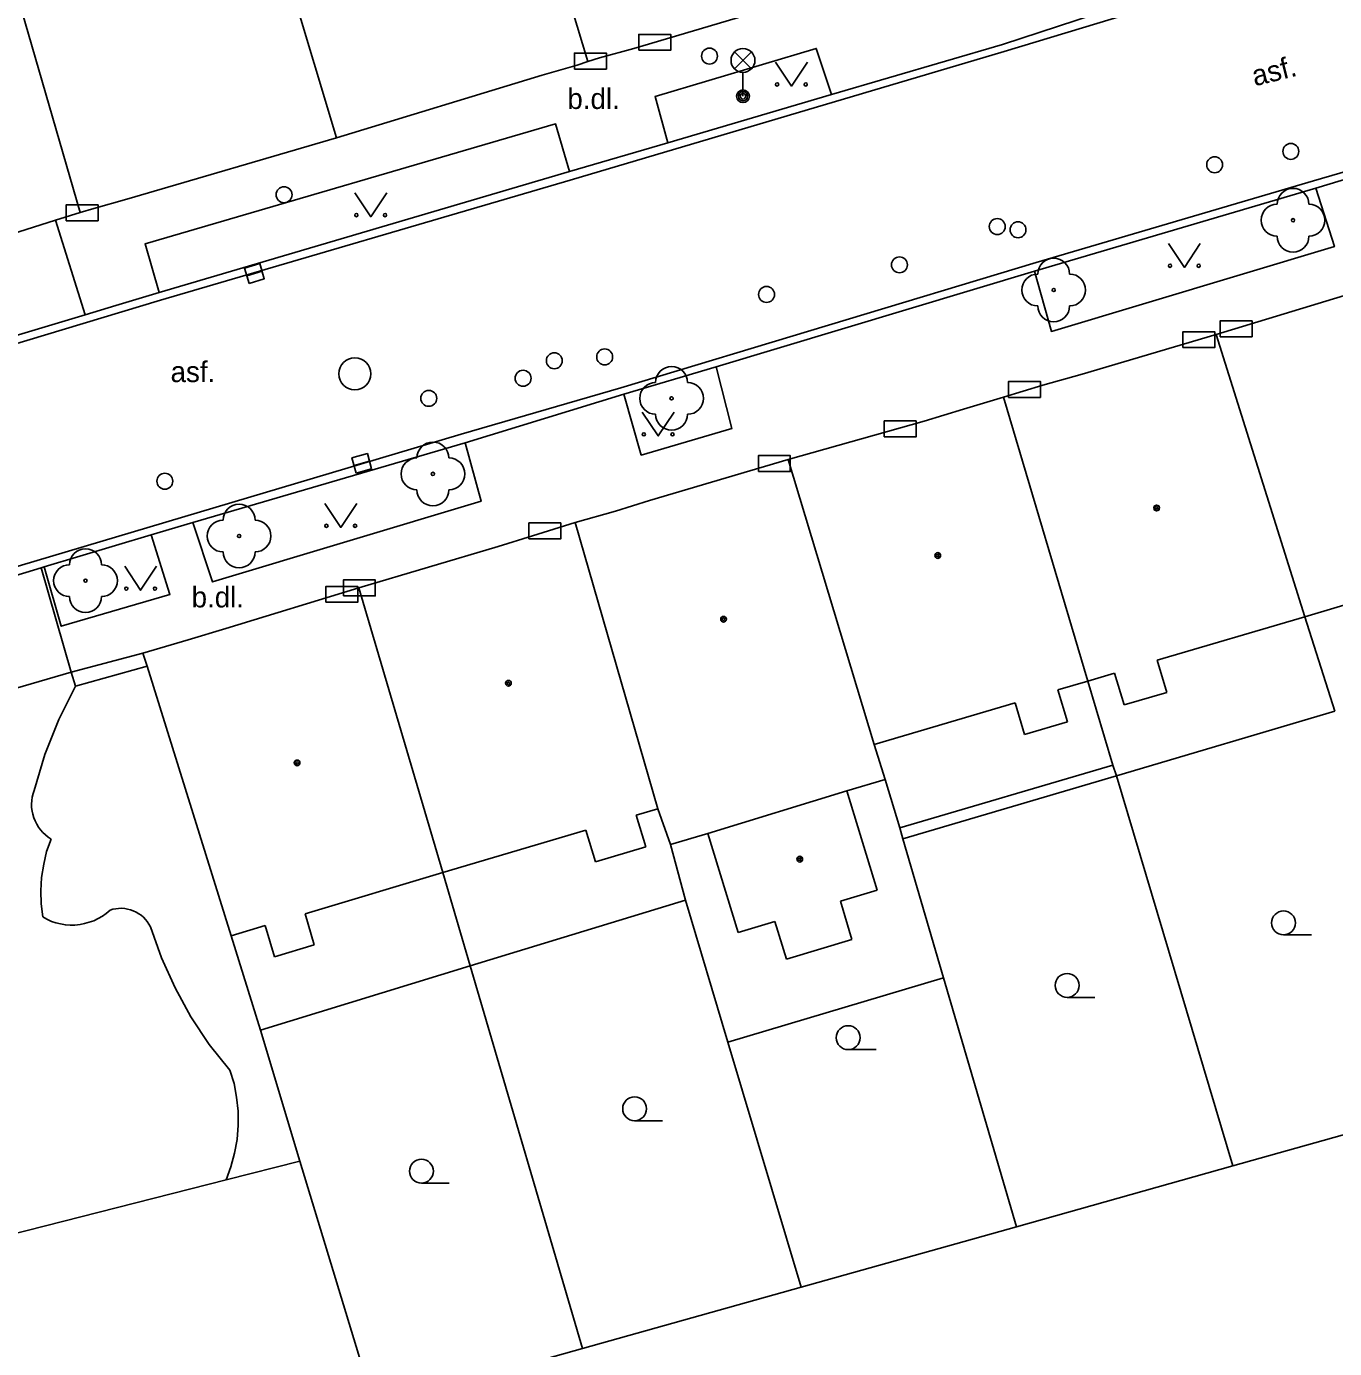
# Model space of a CAD drawing. Extents: x -596229 to -595156, y -1161237 to -1159376.
# Drawn here: x -595625.23 to -595584.19, y -1160657.41 to -1160615.93 of the extents above; entities that cross this region are included whole.
import ezdxf

# ---------------------------------------------------------------- set-up
doc = ezdxf.new("R2010")
doc.units = 0
for name, color, linetype in [('DOP - kresba z DSPS bez souradnic', 7, 'Continuous'), ('DOP - rozhrani ploch obecne', 7, 'Continuous'), ('Level 22', 7, 'Continuous'), ('Level 24', 7, 'Continuous'), ('Level 27', 7, 'Continuous'), ('Level 28', 7, 'Continuous'), ('Level 31', 7, 'Continuous'), ('Level 33', 7, 'Continuous'), ('Level 36', 7, 'Continuous'), ('Level 39', 7, 'Continuous'), ('Specificka linie pasportu komunikaci', 7, 'Continuous'), ('TM - budovy zdene_ betonove - VP', 7, 'Continuous'), ('TM - chodniky - VP', 7, 'Continuous'), ('TM - komunikace - VP', 7, 'Continuous'), ('TM - letecke snimky - pomocna linie', 7, 'Continuous'), ('TM - plot dreveny - VP', 7, 'Continuous'), ('TM - podezdivka plotu - VP', 7, 'Continuous'), ('TM - popis povrchu', 7, 'Continuous'), ('TM - rozhrani ploch obecne - VP', 7, 'Continuous'), ('TM - vjezd na pozemek', 7, 'Continuous'), ('TM - vstup do budovy - zdene_ betonove', 7, 'Continuous')]:
    doc.layers.add(name, color=color, linetype=linetype)

msp = doc.modelspace()

# ---------------------------------------------------------------- linework, layer by layer
at = {"layer": 'DOP - kresba z DSPS bez souradnic'}
msp.add_lwpolyline([(-595591.14, -1160639.11), (-595597.83, -1160641.08)], dxfattribs=at)
at = {"layer": 'DOP - rozhrani ploch obecne'}
for points in [[(-595584.18, -1160637.41), (-595585.12, -1160634.45)], [(-595591.14, -1160639.11), (-595591.93, -1160636.47)], [(-595584.18, -1160637.41), (-595591.03, -1160639.44)], [(-595591.03, -1160639.44), (-595591.14, -1160639.11)], [(-595598.29, -1160639.56), (-595597.83, -1160641.08)], [(-595597.73, -1160641.42), (-595591.03, -1160639.44)], [(-595587.38, -1160651.68), (-595591.03, -1160639.44)], [(-595597.83, -1160641.08), (-595597.73, -1160641.42)], [(-595596.46, -1160645.78), (-595597.73, -1160641.42)], [(-595604.55, -1160643.35), (-595605.02, -1160641.6)], [(-595611.31, -1160645.41), (-595612.17, -1160642.48)], [(-595604.55, -1160643.35), (-595611.31, -1160645.41)], [(-595603.22, -1160647.8), (-595604.55, -1160643.35)], [(-595618.81, -1160644.46), (-595617.89, -1160647.42)], [(-595611.31, -1160645.41), (-595617.89, -1160647.42)], [(-595607.79, -1160657.41), (-595611.31, -1160645.41)], [(-595594.17, -1160653.6), (-595596.46, -1160645.78)], [(-595617.89, -1160647.42), (-595616.65, -1160651.53)], [(-595600.92, -1160655.49), (-595603.22, -1160647.8)], [(-595587.38, -1160651.68), (-595580.52, -1160649.76)], [(-595616.65, -1160651.53), (-595614.31, -1160659.24)], [(-595594.17, -1160653.6), (-595587.38, -1160651.68)], [(-595600.92, -1160655.49), (-595594.17, -1160653.6)], [(-595607.79, -1160657.41), (-595600.92, -1160655.49)], [(-595614.31, -1160659.24), (-595607.79, -1160657.41)]]:
    msp.add_lwpolyline(points, dxfattribs=at)
at = {"layer": 'Level 22'}
for centre in [(-595585.49, -1160622.01), (-595593, -1160624.2), (-595604.99, -1160627.6), (-595612.48, -1160629.97), (-595618.56, -1160631.92), (-595623.38, -1160633.32)]:
    msp.add_circle(centre, 0.05, dxfattribs=at)
for centre, start, end in [((-595585.49, -1160621.51), 0, 180), ((-595585.99, -1160622.01), 90, 270), ((-595584.99, -1160622.01), 270, 90), ((-595585.49, -1160622.51), 180, 0), ((-595593, -1160623.7), 0, 180), ((-595593.5, -1160624.2), 90, 270), ((-595592.5, -1160624.2), 270, 90), ((-595593, -1160624.7), 180, 0), ((-595604.99, -1160627.1), 0, 180), ((-595605.49, -1160627.6), 90, 270), ((-595604.49, -1160627.6), 270, 90), ((-595604.99, -1160628.1), 180, 0), ((-595612.48, -1160629.47), 0, 180), ((-595612.98, -1160629.97), 90, 270), ((-595611.98, -1160629.97), 270, 90), ((-595612.48, -1160630.47), 180, 0), ((-595618.56, -1160631.42), 0, 180), ((-595619.06, -1160631.92), 90, 270), ((-595618.06, -1160631.92), 270, 90), ((-595623.38, -1160632.82), 0, 180), ((-595618.56, -1160632.42), 180, 0), ((-595623.88, -1160633.32), 90, 270), ((-595622.88, -1160633.32), 270, 90), ((-595623.38, -1160633.82), 180, 0)]:
    msp.add_arc(centre, 0.5, start, end, dxfattribs=at)
at = {"layer": 'Level 24'}
for points in [[(-595606.018, -1160616.679), (-595605.018, -1160616.679), (-595605.018, -1160616.179), (-595606.018, -1160616.179)], [(-595608.037, -1160617.268), (-595607.037, -1160617.268), (-595607.037, -1160616.768), (-595608.037, -1160616.768)], [(-595623.987, -1160622.028), (-595622.987, -1160622.028), (-595622.987, -1160621.528), (-595623.987, -1160621.528)], [(-595587.778, -1160625.669), (-595586.778, -1160625.669), (-595586.778, -1160625.169), (-595587.778, -1160625.169)], [(-595588.948, -1160626.009), (-595587.948, -1160626.009), (-595587.948, -1160625.509), (-595588.948, -1160625.509)], [(-595594.417, -1160627.568), (-595593.417, -1160627.568), (-595593.417, -1160627.068), (-595594.417, -1160627.068)], [(-595598.318, -1160628.809), (-595597.318, -1160628.809), (-595597.318, -1160628.309), (-595598.318, -1160628.309)], [(-595602.267, -1160629.898), (-595601.267, -1160629.898), (-595601.267, -1160629.398), (-595602.267, -1160629.398)], [(-595609.468, -1160632.009), (-595608.468, -1160632.009), (-595608.468, -1160631.509), (-595609.468, -1160631.509)], [(-595615.838, -1160633.999), (-595614.838, -1160633.999), (-595614.838, -1160633.499), (-595615.838, -1160633.499)], [(-595615.287, -1160633.798), (-595614.287, -1160633.798), (-595614.287, -1160633.298), (-595615.287, -1160633.298)]]:
    msp.add_lwpolyline(points, close=True, dxfattribs=at)
at = {"layer": 'Level 27'}
for p, q in [((-595618.319, -1160623.752), (-595617.841, -1160623.608)), ((-595614.951, -1160629.707), (-595614.469, -1160629.573))]:
    msp.add_line(p, q, dxfattribs=at)
for points in [[(-595618.247, -1160623.991), (-595617.769, -1160623.847), (-595617.913, -1160623.369), (-595618.391, -1160623.513)], [(-595614.884, -1160629.948), (-595614.402, -1160629.814), (-595614.536, -1160629.332), (-595615.018, -1160629.466)]]:
    msp.add_lwpolyline(points, close=True, dxfattribs=at)
msp.add_circle((-595614.93, -1160626.83), 0.5, dxfattribs=at)
at = {"layer": 'Level 28'}
for centre in [(-595603.8, -1160616.86), (-595585.56, -1160619.85), (-595587.95, -1160620.27), (-595594.77, -1160622.21), (-595594.12, -1160622.31), (-595597.84, -1160623.41), (-595602.01, -1160624.34), (-595607.09, -1160626.3), (-595608.67, -1160626.42), (-595609.65, -1160626.97), (-595612.61, -1160627.6), (-595620.89, -1160630.2)]:
    msp.add_circle(centre, 0.25, dxfattribs=at)
at = {"layer": 'Level 31'}
msp.add_circle((-595617.15, -1160621.21), 0.25, dxfattribs=at)
at = {"layer": 'Level 33'}
for p, q in [((-595603.015, -1160617.26), (-595602.485, -1160616.73)), ((-595603.015, -1160616.73), (-595602.485, -1160617.26)), ((-595602.75, -1160617.37), (-595602.75, -1160618.12))]:
    msp.add_line(p, q, dxfattribs=at)
for centre, radius in [((-595602.75, -1160616.995), 0.375), ((-595602.75, -1160618.12), 0.2), ((-595602.75, -1160618.12), 0.145), ((-595602.75, -1160618.12), 0.0876)]:
    msp.add_circle(centre, radius, dxfattribs=at)
at = {"layer": 'Level 36'}
for p, q in [((-595585.79, -1160644.435), (-595584.915, -1160644.435)), ((-595592.58, -1160646.395), (-595591.705, -1160646.395)), ((-595599.45, -1160648.035), (-595598.575, -1160648.035)), ((-595606.15, -1160650.265), (-595605.275, -1160650.265)), ((-595612.84, -1160652.225), (-595611.965, -1160652.225))]:
    msp.add_line(p, q, dxfattribs=at)
for points in [[(-595601.73, -1160617.05), (-595601.23, -1160617.8), (-595600.73, -1160617.05)], [(-595614.93, -1160621.15), (-595614.43, -1160621.9), (-595613.93, -1160621.15)], [(-595589.4, -1160622.74), (-595588.9, -1160623.49), (-595588.4, -1160622.74)], [(-595605.91, -1160628.03), (-595605.41, -1160628.78), (-595604.91, -1160628.03)], [(-595615.87, -1160630.9), (-595615.37, -1160631.65), (-595614.87, -1160630.9)], [(-595622.15, -1160632.87), (-595621.65, -1160633.62), (-595621.15, -1160632.87)]]:
    msp.add_lwpolyline(points, dxfattribs=at)
for centre, radius in [((-595601.68, -1160617.75), 0.05), ((-595600.781, -1160617.75), 0.05), ((-595614.88, -1160621.85), 0.05), ((-595613.981, -1160621.85), 0.05), ((-595589.35, -1160623.44), 0.05), ((-595588.451, -1160623.44), 0.05), ((-595605.86, -1160628.73), 0.05), ((-595604.961, -1160628.73), 0.05), ((-595615.82, -1160631.6), 0.05), ((-595614.921, -1160631.6), 0.05), ((-595622.1, -1160633.57), 0.05), ((-595621.201, -1160633.57), 0.05), ((-595585.79, -1160644.06), 0.375), ((-595592.58, -1160646.02), 0.375), ((-595599.45, -1160647.66), 0.375), ((-595606.15, -1160649.89), 0.375), ((-595612.84, -1160651.85), 0.375)]:
    msp.add_circle(centre, radius, dxfattribs=at)
at = {"layer": 'Level 39'}
for centre, radius in [((-595589.77, -1160631.04), 0.09), ((-595589.77, -1160631.04), 0.0398), ((-595596.64, -1160632.53), 0.09), ((-595596.64, -1160632.53), 0.0398), ((-595603.36, -1160634.53), 0.09), ((-595603.36, -1160634.53), 0.0398), ((-595610.11, -1160636.54), 0.09), ((-595610.11, -1160636.54), 0.0398), ((-595616.74, -1160639.04), 0.09), ((-595616.74, -1160639.04), 0.0398), ((-595600.97, -1160642.06), 0.09), ((-595600.97, -1160642.06), 0.0398)]:
    msp.add_circle(centre, radius, dxfattribs=at)
at = {"layer": 'Specificka linie pasportu komunikaci'}
msp.add_lwpolyline([(-595623.39, -1160624.98), (-595624.32, -1160622.01)], dxfattribs=at)
at = {"layer": 'TM - budovy zdene_ betonove - VP'}
for points in [[(-595607.62, -1160617.03), (-595610.5, -1160607.46)], [(-595615.5, -1160619.42), (-595618.98, -1160607.86)], [(-595623.55, -1160621.77), (-595626.8, -1160610.57)], [(-595600.84, -1160615.03), (-595606.17, -1160616.62)], [(-595607.25, -1160616.92), (-595607.62, -1160617.03)], [(-595607.62, -1160617.03), (-595607.95, -1160617.14)], [(-595609.05, -1160617.46), (-595615.5, -1160619.42)], [(-595615.5, -1160619.42), (-595622.08, -1160621.35)], [(-595623.55, -1160621.77), (-595624.32, -1160622.01)], [(-595623.12, -1160621.64), (-595623.55, -1160621.77)], [(-595587.9, -1160625.6), (-595583.64, -1160624.3)], [(-595592.11, -1160626.84), (-595587.9, -1160625.6)], [(-595585.12, -1160634.45), (-595587.9, -1160625.6)], [(-595594.58, -1160627.56), (-595593.34, -1160627.19)], [(-595595.83, -1160627.94), (-595594.58, -1160627.56)], [(-595591.93, -1160636.47), (-595594.58, -1160627.56)], [(-595601.33, -1160629.52), (-595597.06, -1160628.32)], [(-595605.68, -1160630.81), (-595601.33, -1160629.52)], [(-595601.33, -1160629.52), (-595598.63, -1160638.46)], [(-595608.02, -1160631.5), (-595606.75, -1160631.14)], [(-595609.35, -1160631.91), (-595608.02, -1160631.5)], [(-595608.02, -1160631.5), (-595605.42, -1160640.48)], [(-595614.8, -1160633.55), (-595610.43, -1160632.25)], [(-595580.75, -1160633.15), (-595585.12, -1160634.45)], [(-595618.98, -1160634.82), (-595614.8, -1160633.55)], [(-595612.17, -1160642.48), (-595614.8, -1160633.55)], [(-595585.12, -1160634.45), (-595589.75, -1160635.82)], [(-595621.58, -1160635.6), (-595620.16, -1160635.18)], [(-595621.58, -1160635.6), (-595621.45, -1160636)], [(-595621.45, -1160636), (-595618.81, -1160644.46)], [(-595589.75, -1160635.82), (-595589.45, -1160636.83)], [(-595591.93, -1160636.47), (-595592.87, -1160636.75)], [(-595591.09, -1160636.22), (-595591.93, -1160636.47)], [(-595590.79, -1160637.22), (-595591.09, -1160636.22)], [(-595592.87, -1160636.75), (-595592.57, -1160637.75)], [(-595589.45, -1160636.83), (-595590.79, -1160637.22)], [(-595594.21, -1160637.15), (-595598.63, -1160638.46)], [(-595593.92, -1160638.15), (-595594.21, -1160637.15)], [(-595592.57, -1160637.75), (-595593.92, -1160638.15)], [(-595598.63, -1160638.46), (-595598.29, -1160639.56)], [(-595598.29, -1160639.56), (-595599.49, -1160639.92)], [(-595599.49, -1160639.92), (-595603.85, -1160641.25)], [(-595599.49, -1160639.92), (-595598.54, -1160643.03)], [(-595605.42, -1160640.48), (-595606.1, -1160640.68)], [(-595605.02, -1160641.6), (-595605.42, -1160640.48)], [(-595606.1, -1160640.68), (-595605.8, -1160641.67)], [(-595607.68, -1160641.15), (-595612.17, -1160642.48)], [(-595607.38, -1160642.14), (-595607.68, -1160641.15)], [(-595603.85, -1160641.25), (-595605.02, -1160641.6)], [(-595602.9, -1160644.36), (-595603.85, -1160641.25)], [(-595605.8, -1160641.67), (-595607.38, -1160642.14)], [(-595612.17, -1160642.48), (-595616.49, -1160643.77)], [(-595598.54, -1160643.03), (-595599.69, -1160643.38)], [(-595599.69, -1160643.38), (-595599.33, -1160644.58)], [(-595616.49, -1160643.77), (-595616.2, -1160644.75)], [(-595617.74, -1160644.14), (-595618.81, -1160644.46)], [(-595617.45, -1160645.12), (-595617.74, -1160644.14)], [(-595601.75, -1160644.01), (-595602.9, -1160644.36)], [(-595601.38, -1160645.2), (-595601.75, -1160644.01)], [(-595616.2, -1160644.75), (-595617.45, -1160645.12)], [(-595599.33, -1160644.58), (-595601.38, -1160645.2)]]:
    msp.add_lwpolyline(points, dxfattribs=at)
at = {"layer": 'TM - chodniky - VP'}
for points in [[(-595599.97, -1160618.07), (-595600.45, -1160616.62), (-595605.51, -1160618.13), (-595605.11, -1160619.58)], [(-595621.07, -1160624.28), (-595621.51, -1160622.75), (-595608.63, -1160618.99), (-595608.19, -1160620.48)], [(-595593.6, -1160623.61), (-595593.07, -1160625.5), (-595584.19, -1160622.84), (-595584.77, -1160621)], [(-595606.49, -1160627.47), (-595605.94, -1160629.38), (-595603.1, -1160628.55), (-595603.59, -1160626.61)], [(-595620.01, -1160631.49), (-595619.4, -1160633.36), (-595610.96, -1160630.83), (-595611.47, -1160629)], [(-595624.68, -1160632.89), (-595624.14, -1160634.75), (-595620.73, -1160633.75), (-595621.32, -1160631.88)]]:
    msp.add_lwpolyline(points, dxfattribs=at)
at = {"layer": 'TM - komunikace - VP'}
for points in [[(-595594.61, -1160616.5), (-595591.7, -1160615.55)], [(-595599.97, -1160618.07), (-595594.61, -1160616.5)], [(-595605.11, -1160619.58), (-595599.97, -1160618.07)], [(-595608.19, -1160620.48), (-595605.11, -1160619.58)], [(-595608.19, -1160620.48), (-595621.07, -1160624.28)], [(-595583.29, -1160620.56), (-595584.77, -1160621)], [(-595584.77, -1160621), (-595593.6, -1160623.61)], [(-595593.6, -1160623.61), (-595603.59, -1160626.61)], [(-595623.39, -1160624.98), (-595622.43, -1160624.69), (-595621.07, -1160624.28)], [(-595630.69, -1160627.17), (-595623.39, -1160624.98)], [(-595603.59, -1160626.61), (-595606.49, -1160627.47)], [(-595606.49, -1160627.47), (-595611.47, -1160629)], [(-595611.47, -1160629), (-595620.01, -1160631.49)], [(-595620.01, -1160631.49), (-595621.32, -1160631.88)], [(-595621.32, -1160631.88), (-595624.68, -1160632.89)], [(-595624.77, -1160632.92), (-595627.98, -1160633.89)], [(-595624.68, -1160632.89), (-595624.77, -1160632.92)]]:
    msp.add_lwpolyline(points, dxfattribs=at)
at = {"layer": 'TM - letecke snimky - pomocna linie'}
for points in [[(-595623.69, -1160636.63), (-595624.22, -1160637.68), (-595624.66, -1160638.77), (-595624.99, -1160639.9)], [(-595624.99, -1160639.9), (-595625.02, -1160640), (-595625.05, -1160640.11), (-595625.06, -1160640.22), (-595625.07, -1160640.33), (-595625.07, -1160640.44), (-595625.05, -1160640.55), (-595625.03, -1160640.65), (-595625, -1160640.76), (-595624.96, -1160640.86), (-595624.91, -1160640.96), (-595624.85, -1160641.05), (-595624.79, -1160641.14), (-595624.72, -1160641.22), (-595624.64, -1160641.3), (-595624.55, -1160641.37), (-595624.46, -1160641.43)], [(-595624.46, -1160641.43), (-595624.6, -1160641.82), (-595624.69, -1160642.22), (-595624.76, -1160642.63), (-595624.78, -1160643.05), (-595624.77, -1160643.46), (-595624.72, -1160643.87)], [(-595624.72, -1160643.87), (-595624.59, -1160643.94), (-595624.45, -1160644.01), (-595624.31, -1160644.06), (-595624.16, -1160644.09), (-595624.01, -1160644.12), (-595623.86, -1160644.13), (-595623.71, -1160644.13), (-595623.55, -1160644.11), (-595623.41, -1160644.08), (-595623.26, -1160644.04), (-595623.12, -1160643.99), (-595622.98, -1160643.92), (-595622.85, -1160643.85), (-595622.73, -1160643.76), (-595622.61, -1160643.66)], [(-595622.61, -1160643.66), (-595622.52, -1160643.63), (-595622.43, -1160643.62), (-595622.34, -1160643.61), (-595622.24, -1160643.6), (-595622.15, -1160643.61), (-595622.06, -1160643.63), (-595621.97, -1160643.65), (-595621.88, -1160643.68), (-595621.79, -1160643.72), (-595621.71, -1160643.77), (-595621.63, -1160643.82), (-595621.56, -1160643.88), (-595621.5, -1160643.95), (-595621.44, -1160644.02), (-595621.39, -1160644.1), (-595621.34, -1160644.18)], [(-595621.34, -1160644.18), (-595621, -1160645.16), (-595620.57, -1160646.1), (-595620.07, -1160647.01), (-595619.5, -1160647.87), (-595618.85, -1160648.68)], [(-595603.22, -1160647.8), (-595596.46, -1160645.78)], [(-595618.85, -1160648.68), (-595618.72, -1160649.1), (-595618.64, -1160649.53), (-595618.59, -1160649.97), (-595618.59, -1160650.41), (-595618.62, -1160650.85), (-595618.7, -1160651.28), (-595618.82, -1160651.71), (-595618.97, -1160652.12)], [(-595618.97, -1160652.12), (-595616.65, -1160651.53)], [(-595631.97, -1160660.72), (-595633.23, -1160655.75), (-595618.97, -1160652.12)]]:
    msp.add_lwpolyline(points, dxfattribs=at)
at = {"layer": 'TM - plot dreveny - VP'}
for points in [[(-595623.69, -1160636.63), (-595621.45, -1160636)], [(-595623.83, -1160636.19), (-595623.69, -1160636.63)]]:
    msp.add_lwpolyline(points, dxfattribs=at)
at = {"layer": 'TM - podezdivka plotu - VP'}
msp.add_lwpolyline([(-595621.58, -1160635.6), (-595623.83, -1160636.19)], dxfattribs=at)
at = {"layer": 'TM - rozhrani ploch obecne - VP'}
for points in [[(-595661.05, -1160636.52), (-595649.63, -1160633.03), (-595637.47, -1160629.42), (-595627.66, -1160626.52), (-595621.03, -1160624.52), (-595608.17, -1160620.75), (-595594.55, -1160616.72), (-595586.28, -1160614.21), (-595570.48, -1160609.42)], [(-595659.09, -1160642.89), (-595647.14, -1160639.31), (-595628.07, -1160633.63), (-595611.59, -1160628.72), (-595606.58, -1160627.27), (-595593.55, -1160623.34), (-595584.85, -1160620.77), (-595574.46, -1160617.75), (-595568.71, -1160616.13)], [(-595624.77, -1160632.92), (-595623.83, -1160636.19)]]:
    msp.add_lwpolyline(points, dxfattribs=at)
at = {"layer": 'TM - vjezd na pozemek'}
msp.add_lwpolyline([(-595623.83, -1160636.19), (-595627.03, -1160637.12)], dxfattribs=at)
at = {"layer": 'TM - vstup do budovy - zdene_ betonove'}
for points in [[(-595607.25, -1160616.92), (-595606.17, -1160616.62)], [(-595609.05, -1160617.46), (-595607.95, -1160617.14)], [(-595623.12, -1160621.64), (-595622.08, -1160621.35)], [(-595627.52, -1160623.02), (-595624.32, -1160622.01)], [(-595592.11, -1160626.84), (-595593.34, -1160627.19)], [(-595595.83, -1160627.94), (-595597.06, -1160628.32)], [(-595605.68, -1160630.81), (-595606.75, -1160631.14)], [(-595609.35, -1160631.91), (-595610.43, -1160632.25)], [(-595618.98, -1160634.82), (-595620.16, -1160635.18)]]:
    msp.add_lwpolyline(points, dxfattribs=at)

# ---------------------------------------------------------------- texts
at = {"layer": 'TM - popis povrchu'}
msp.add_text('asf.', height=0.65, rotation=14.0362, dxfattribs=at).set_placement((-595586.69, -1160617.81))
for s, p in [('b.dl.', (-595608.26, -1160618.52)), ('asf.', (-595620.71, -1160627.09)), ('b.dl.', (-595620.05, -1160634.16))]:
    msp.add_text(s, height=0.65, dxfattribs=at).set_placement(p)

doc.saveas('drawing.dxf')
